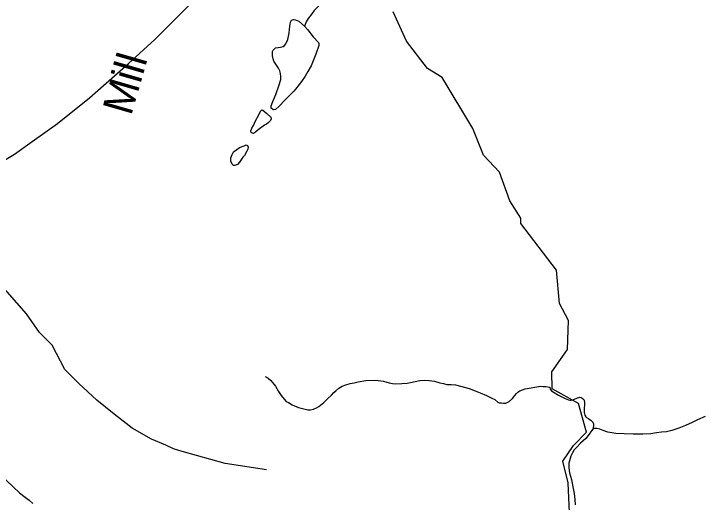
# Model space of a CAD drawing. Extents: x 2001466 to 31450019, y -30647475 to 847247.
# Drawn here: x 2164923 to 2169276, y 774589 to 777679 of the extents above; entities that cross this region are included whole.
import ezdxf

# ---------------------------------------------------------------- set-up
doc = ezdxf.new("R2010")
doc.units = 0
for name, color, linetype in [('Exist Hydrographic Creek Single Shore', 7, 'Continuous'), ('Exist Hydrographic Misc Water Feature', 7, 'Continuous'), ('Exist Road Non-System Type 51', 7, 'Continuous'), ('Exist Road Secondary Type 51 Attributed', 7, 'Continuous'), ('Exist Road Secondary Type 51 Label', 7, 'Continuous')]:
    doc.layers.add(name, color=color, linetype=linetype)

msp = doc.modelspace()

# ---------------------------------------------------------------- linework, layer by layer
at = {"layer": 'Exist Hydrographic Creek Single Shore'}
msp.add_lwpolyline([(2168448.1, 774289.4), (2168429.3, 774712.9), (2168395.2, 774848.1), (2168461.3, 774948.5), (2168544.1, 775032.1), (2168493.2, 775213.5), (2168326.1, 775305.6), (2168325.1, 775413.8), (2168424.1, 775556.1), (2168431.1, 775739.7), (2168373.3, 775845.9), (2168355.2, 776056.2), (2168128.2, 776352.8), (2168128.3, 776385.6), (2168060.2, 776495.3), (2167993.1, 776677.1), (2167892.2, 776784.1), (2167825.2, 776952.9), (2167631.2, 777275), (2167539.1, 777332.7), (2167405.2, 777506), (2167321.2, 777691.4)], dxfattribs=at)
at = {"layer": 'Exist Hydrographic Misc Water Feature'}
for points in [[(2167175.2, 777936.8), (2167151.2, 777931.1), (2167103, 777912.9), (2167059.1, 777886.6), (2167009.7, 777854.4), (2166947.8, 777812.2), (2166911.7, 777784), (2166876, 777751.6), (2166842.2, 777719.4), (2166822.3, 777699.3), (2166806.7, 777679.4), (2166784.5, 777649), (2166772.4, 777627.3), (2166762.8, 777605.3), (2166761, 777601.1)], [(2166761, 777601.1), (2166781.1, 777579), (2166817.1, 777533.4), (2166849.5, 777497.6), (2166851.4, 777491.7), (2166851.2, 777477.5), (2166833.8, 777423.3), (2166802.4, 777349.4), (2166782.7, 777313.4), (2166766.5, 777285), (2166743.1, 777251.3), (2166726.9, 777231), (2166705.2, 777202.6), (2166693.1, 777188.6), (2166639.6, 777134.7), (2166601.6, 777094.1), (2166578.1, 777074.2), (2166567.8, 777072.1), (2166560.2, 777074), (2166550, 777082.1), (2166549.8, 777095.9), (2166561.7, 777124.1), (2166579.7, 777168.1), (2166601, 777230.1), (2166611.1, 777262.3), (2166610.7, 777280.2), (2166610.5, 777300.1), (2166604.5, 777318.1), (2166596.7, 777334.2), (2166568.2, 777379.9), (2166562.3, 777393.8), (2166558.2, 777413.9), (2166559.8, 777440), (2166563.7, 777448), (2166569.6, 777455.9), (2166577.4, 777464.2), (2166595.7, 777466.3), (2166609.6, 777468.2), (2166625.6, 777472.3), (2166635.5, 777478.5), (2166643.5, 777488.2), (2166655.4, 777516.4), (2166663.4, 777558.6), (2166669.1, 777600.4), (2166673, 777626.6), (2166678.7, 777638.6), (2166692.7, 777642.6), (2166704.6, 777640.9), (2166724.7, 777633), (2166761, 777601.1)], [(2166508.5, 776973.9), (2166468.6, 776945.5), (2166450.7, 776929.6), (2166439, 776921.6), (2166430.4, 776923.3), (2166424.9, 776927.4), (2166422.6, 776937.5), (2166428.6, 776955.2), (2166438.4, 776973.2), (2166450.7, 777001.3), (2166470, 777035.7), (2166483.9, 777063.7), (2166491.7, 777071.8), (2166497.7, 777069.7), (2166522.1, 777047.7), (2166547.9, 777024), (2166550.2, 777013.9), (2166546.3, 777004), (2166532.5, 776989.8), (2166520.6, 776979.8), (2166508.5, 776973.9)], [(2166372, 776771.1), (2166350, 776741.1), (2166337.9, 776724.7), (2166332, 776722.7), (2166319.9, 776718.9), (2166311.9, 776718.9), (2166303.9, 776726.6), (2166296.1, 776746.5), (2166295.7, 776766.8), (2166303.5, 776788.7), (2166313.3, 776804.7), (2166333.4, 776820.7), (2166351.3, 776833.1), (2166379.4, 776843), (2166393.5, 776849.4), (2166401.3, 776845.4), (2166405.2, 776835.4), (2166403.6, 776823.1), (2166397.4, 776809), (2166381.6, 776783), (2166372, 776771.1)], [(2166513.3, 775384.2), (2166531.7, 775374.5), (2166547.7, 775358.3), (2166559.8, 775346.4), (2166577.9, 775322.5), (2166597.7, 775288.7), (2166614.1, 775265.1), (2166632.2, 775240.9), (2166644.5, 775227.3), (2166660.5, 775219.1), (2166682.4, 775205.3), (2166722.4, 775187.5), (2166764.7, 775177.9), (2166782.7, 775173.9), (2166798.7, 775173.9), (2166819, 775178.2), (2166836.4, 775186.1), (2166852.2, 775194.2), (2166882.6, 775220.5), (2166906.1, 775242.5), (2166932, 775266.6), (2166946.1, 775282.7), (2166959.9, 775294.8), (2166977.5, 775310.8), (2166999.6, 775323.3), (2167021.8, 775331.2), (2167049.9, 775339.2), (2167075.5, 775345.4), (2167101.1, 775351.7), (2167149.7, 775359.8), (2167201.4, 775362.1), (2167227.5, 775360.2), (2167261.5, 775354.7), (2167297.2, 775344.8), (2167317.5, 775340.9), (2167335.3, 775339), (2167377.3, 775341.2), (2167409.5, 775343.2), (2167431.5, 775347.6), (2167491.4, 775360.1), (2167519.2, 775361.9), (2167549.2, 775360.2), (2167583.4, 775354.2), (2167617.7, 775344.6), (2167639.4, 775340.5), (2167661.3, 775334.7), (2167689.4, 775334.9), (2167715.7, 775331), (2167755.7, 775321.3), (2167803.4, 775307.6), (2167839.9, 775294), (2167871.7, 775280.2), (2167911.9, 775264.4), (2167945.8, 775248.4), (2167964.2, 775238.7), (2167984.1, 775222.7), (2167991.9, 775218.7), (2168006, 775216.9), (2168020.2, 775214.8), (2168033.7, 775215.1), (2168055.7, 775227.2), (2168075.8, 775245.3), (2168091.8, 775265.2), (2168101.6, 775277.5), (2168109.2, 775285.3), (2168123.7, 775293.3), (2168155.5, 775305.5), (2168193.5, 775311.9), (2168217.7, 775316), (2168253.1, 775322.4), (2168269.1, 775322.3), (2168289.2, 775320.5), (2168307.3, 775316.6), (2168311.6, 775316.3)], [(2168311.6, 775316.3), (2168315.5, 775304.4), (2168323.7, 775294.6), (2168339.5, 775282.5), (2168368, 775266.9), (2168409.8, 775245.1), (2168429.7, 775237.2), (2168437.9, 775235.2), (2168447.7, 775235.3), (2168461.5, 775239.3), (2168477.9, 775245.4), (2168487.9, 775249.5), (2168495.9, 775251.6), (2168501.7, 775253.5), (2168511.5, 775251.6), (2168517.6, 775247.8), (2168527.9, 775239.8), (2168529.9, 775231.8), (2168531.6, 775221.8), (2168532, 775206), (2168529.9, 775183.9), (2168530.4, 775167.7), (2168529.9, 775155.9), (2168534.3, 775139.9), (2168540.2, 775130), (2168544.5, 775125.7), (2168558.7, 775115.9), (2168574.4, 775106.2), (2168584.7, 775096.2), (2168588.2, 775084.3), (2168588.8, 775072), (2168584.5, 775052)], [(2169294, 775132.1), (2169246, 775109.7), (2169212, 775093.8), (2169170.7, 775075.3), (2169128.5, 775057.4), (2169084.4, 775042.9), (2169051, 775035), (2169018.6, 775032.6), (2168986.4, 775028.5), (2168950.5, 775022.2), (2168900.9, 775019.9), (2168838.8, 775019.6), (2168783, 775021.2), (2168728.8, 775024.9), (2168679, 775032.8), (2168650.5, 775042.4), (2168629, 775050.5), (2168608.7, 775056.4), (2168594.5, 775056.1), (2168584.5, 775052)], [(2168584.5, 775052), (2168576.7, 775040.2), (2168560.9, 775019.8), (2168539.2, 774991.9), (2168507, 774961.8), (2168483.4, 774937.4), (2168467.2, 774921.6), (2168455.7, 774901.5), (2168445.7, 774881.5), (2168436, 774851.3), (2168431.9, 774835.3), (2168432.1, 774807.3), (2168436.4, 774775.4), (2168448.5, 774733.4), (2168458.8, 774687.6), (2168467.2, 774643.7), (2168471.1, 774607.5), (2168471.5, 774571.7)], [(2164810.5, 774972.8), (2164806.4, 774940.5), (2164806.8, 774912.9), (2164809.1, 774864.7), (2164811.1, 774834.7), (2164815.2, 774813), (2164829.4, 774782.9), (2164845.4, 774761), (2164878, 774727.3), (2164919.8, 774685.6), (2164960.2, 774649.5), (2164994.2, 774622.1), (2165020.7, 774601.8), (2165044.5, 774582)]]:
    msp.add_lwpolyline(points, dxfattribs=at)
at = {"layer": 'Exist Road Non-System Type 51'}
msp.add_lwpolyline([(2166520.7, 774794.9), (2166259.7, 774833.3), (2165987.6, 774909.9), (2165934.1, 774927.2), (2165884.6, 774950.4), (2165793.6, 774988.6), (2165671.3, 775057.5), (2165557.5, 775146.3), (2165447.7, 775234.9), (2165334.2, 775339.7), (2165246.5, 775429.8), (2165165.6, 775582.4), (2165086.1, 775661.9), (2165003.8, 775781.2), (2164881.7, 775920.4), (2164793.8, 776008.4), (2164722.8, 776085.1), (2164643.3, 776167.5), (2164561, 776258.3), (2164467.3, 776343.5), (2164353.8, 776431.6)], dxfattribs=at)
at = {"layer": 'Exist Road Secondary Type 51 Attributed'}
msp.add_lwpolyline([(2164521.7, 776529.3), (2164751.6, 776686.3), (2164927.4, 776791), (2165040.3, 776872), (2165199.5, 776985.7), (2165401.4, 777147), (2165648.4, 777364.8), (2165815.8, 777515.6), (2166043.9, 777746), (2166243.8, 777955.4), (2166348.4, 778053.8), (2166635.1, 778292.6), (2167151, 778700.9), (2167490, 778952.2), (2167628.2, 779046.5), (2167909.6, 779295.7), (2168223.5, 779588.9), (2168351.2, 779699.9), (2168583.5, 779880), (2168875.4, 780089.4), (2169028.2, 780198.3), (2169124.5, 780265.3)], dxfattribs=at)

# ---------------------------------------------------------------- texts
at = {"layer": 'Exist Road Secondary Type 51 Label'}
msp.add_text('Mill', height=190, rotation=73.9201, dxfattribs=at).set_placement((2165664.9, 777028.8))

doc.saveas('drawing.dxf')
